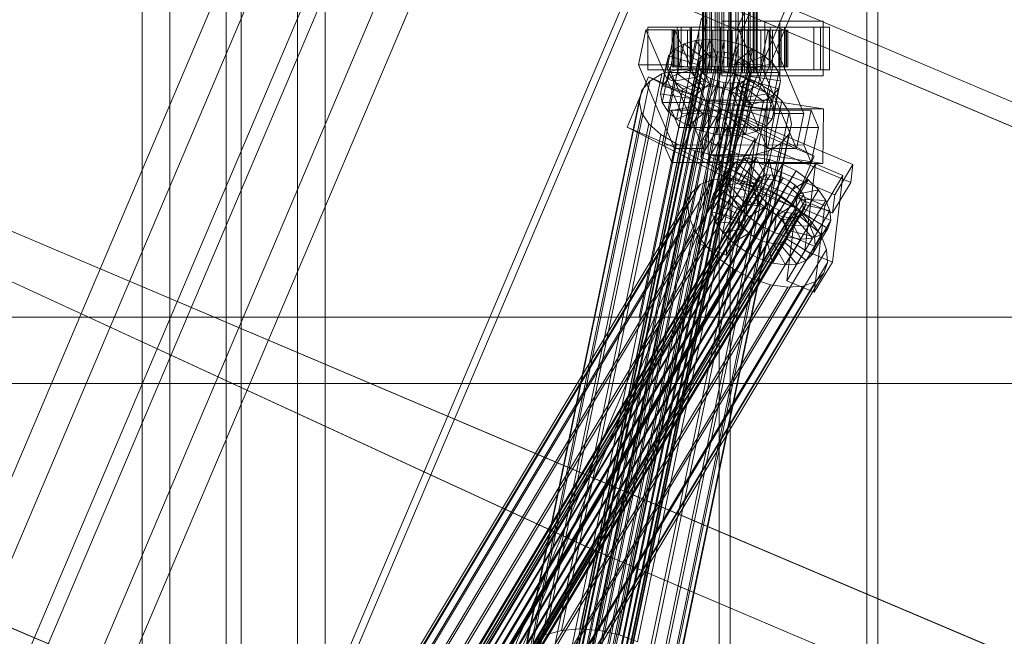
# Model space of a CAD drawing. Header units: millimetres. Extents: x -4738 to 65662, y -68080 to 6847.
# Tile 543 of 656: x 18957 to 19281, y -18333 to -18130. Entities that reach past the tile are written whole.
import ezdxf

# ---------------------------------------------------------------- set-up
doc = ezdxf.new("R2010")
doc.units = ezdxf.units.MM
doc.layers.add('superior_C02', color=7, linetype='Continuous', lineweight=0)
doc.layers.add('superior_C10', color=7, linetype='Continuous', lineweight=0)

msp = doc.modelspace()

# ---------------------------------------------------------------- linework, layer by layer
at = {"layer": 'superior_C02'}
for p, q in [((19006.51, -18644.81), (19006.51, -17355.19)), ((19048.51, -17355.19), (19048.51, -18644.81)), ((19006.51, -18508.589), (19006.51, -17491.411)), ((19048.51, -17491.411), (19048.51, -18508.589)), ((18997.51, -17570), (18997.51, -18430)), ((19025.01, -17570), (19025.01, -18430)), ((19030.01, -18430), (19030.01, -17570)), ((19057.51, -18430), (19057.51, -17570)), ((19186.936, -17575), (19186.936, -18425)), ((19190.513, -18425), (19190.513, -17575)), ((19235.427, -18425), (19235.427, -17575)), ((19239.004, -17575), (19239.004, -18425)), ((19181.445, -18148), (19181.445, -17852)), ((19181.656, -18148), (19181.656, -17852)), ((19181.847, -18148), (19181.847, -17852)), ((19182.466, -18148), (19182.466, -17852)), ((19182.834, -18148), (19182.834, -17852)), ((19183.819, -18148), (19183.819, -17852)), ((19184.339, -18148), (19184.339, -17852)), ((19185.623, -18148), (19185.623, -17852)), ((19186.26, -18148), (19186.26, -17852)), ((19187.755, -18148), (19187.755, -17852)), ((19188.465, -18148), (19188.465, -17852)), ((19190.07, -18148), (19190.07, -17852)), ((19190.805, -18148), (19190.805, -17852)), ((19192.41, -18148), (19192.41, -17852)), ((19193.12, -18148), (19193.12, -17852)), ((19194.615, -18148), (19194.615, -17852)), ((19195.252, -18148), (19195.252, -17852)), ((19196.536, -18148), (19196.536, -17852)), ((19197.056, -18148), (19197.056, -17852)), ((19198.041, -18148), (19198.041, -17852)), ((19198.409, -18148), (19198.409, -17852)), ((19199.029, -17852), (19199.029, -18148)), ((19199.219, -18148), (19199.219, -17852)), ((19199.43, -18148), (19199.43, -17852)), ((19181.088, -18130), (19160.686, -18228.298)), ((19162.465, -18228.298), (19182.867, -18130)), ((19206.838, -18131), (19187.747, -18131)), ((19187.747, -18131), (19187.747, -18149)), ((19201.934, -18131), (19187.747, -18131)), ((19201.934, -18149), (19201.934, -18131)), ((19201.934, -18131), (19221.025, -18131)), ((19206.838, -18149), (19206.838, -18131)), ((19206.838, -18131), (19221.025, -18131)), ((19221.025, -18131), (19221.025, -18149)), ((19162.848, -18133.859), (19160.468, -18145.327)), ((19172.394, -18133.847), (19162.848, -18133.859)), ((19174.599, -18161.391), (19162.848, -18133.859)), ((19173.082, -18133), (19163.537, -18133)), ((19163.537, -18133), (19163.537, -18147)), ((19177.843, -18133), (19163.537, -18133)), ((19170.014, -18145.315), (19172.394, -18133.847)), ((19171.899, -18134), (19171.453, -18134)), ((19171.453, -18134), (19181.445, -18134)), ((19171.453, -18146), (19171.453, -18134)), ((19171.453, -18134), (19172.301, -18134)), ((19173.609, -18134), (19171.899, -18134)), ((19171.899, -18134), (19181.656, -18134)), ((19171.899, -18146), (19171.899, -18134)), ((19172.301, -18134), (19181.847, -18134)), ((19172.301, -18146), (19172.301, -18134)), ((19172.301, -18134), (19174.385, -18134)), ((19172.394, -18133.847), (19184.145, -18161.379)), ((19173.082, -18147), (19173.082, -18133)), ((19173.082, -18133), (19187.389, -18133)), ((19176.465, -18134), (19173.609, -18134)), ((19173.609, -18134), (19182.466, -18134)), ((19173.609, -18146), (19173.609, -18134)), ((19220.202, -18133), (19174.384, -18133)), ((19174.384, -18133), (19174.384, -18147)), ((19177.364, -18133), (19174.384, -18133)), ((19174.385, -18134), (19182.834, -18134)), ((19174.385, -18146), (19174.385, -18134)), ((19174.385, -18134), (19177.562, -18134)), ((19180.273, -18134), (19176.465, -18134)), ((19176.465, -18134), (19183.819, -18134)), ((19176.465, -18146), (19176.465, -18134)), ((19177.364, -18147), (19177.364, -18133)), ((19177.364, -18133), (19223.182, -18133)), ((19177.562, -18134), (19184.339, -18134)), ((19177.562, -18146), (19177.562, -18134)), ((19177.562, -18134), (19181.617, -18134)), ((19177.843, -18147), (19177.843, -18133)), ((19177.843, -18133), (19187.389, -18133)), ((19184.775, -18134), (19180.273, -18134)), ((19180.273, -18134), (19185.623, -18134)), ((19180.273, -18146), (19180.273, -18134)), ((19181.445, -18134), (19181.656, -18134)), ((19181.445, -18134), (19181.445, -18146)), ((19181.847, -18134), (19181.445, -18134)), ((19181.617, -18134), (19186.26, -18134)), ((19181.617, -18146), (19181.617, -18134)), ((19181.617, -18134), (19186.274, -18134)), ((19181.656, -18134), (19182.466, -18134)), ((19181.656, -18134), (19181.656, -18146)), ((19181.847, -18134), (19181.847, -18146)), ((19182.834, -18134), (19181.847, -18134)), ((19182.466, -18134), (19183.819, -18134)), ((19182.466, -18134), (19182.466, -18146)), ((19182.834, -18134), (19182.834, -18146)), ((19184.339, -18134), (19182.834, -18134)), ((19183.819, -18134), (19185.623, -18134)), ((19183.819, -18134), (19183.819, -18146)), ((19184.339, -18134), (19184.339, -18146)), ((19186.26, -18134), (19184.339, -18134)), ((19189.662, -18134), (19184.775, -18134)), ((19184.775, -18134), (19187.755, -18134)), ((19184.775, -18146), (19184.775, -18134)), ((19185.623, -18134), (19187.755, -18134)), ((19185.623, -18134), (19185.623, -18146)), ((19186.26, -18134), (19186.26, -18146)), ((19188.465, -18134), (19186.26, -18134)), ((19186.274, -18134), (19188.465, -18134)), ((19186.274, -18146), (19186.274, -18134)), ((19186.274, -18134), (19191.214, -18134)), ((19187.389, -18133), (19187.389, -18147)), ((19187.755, -18134), (19190.07, -18134)), ((19187.755, -18134), (19187.755, -18146)), ((19188.465, -18134), (19188.465, -18146)), ((19190.805, -18134), (19188.465, -18134)), ((19194.601, -18134), (19189.662, -18134)), ((19189.662, -18134), (19190.07, -18134)), ((19189.662, -18146), (19189.662, -18134)), ((19190.07, -18134), (19192.41, -18134)), ((19190.07, -18134), (19190.07, -18146)), ((19191.214, -18134), (19190.805, -18134)), ((19190.805, -18134), (19190.805, -18146)), ((19193.12, -18134), (19190.805, -18134)), ((19193.394, -18133.821), (19191.014, -18145.289)), ((19191.214, -18146), (19191.214, -18134)), ((19191.214, -18134), (19196.101, -18134)), ((19194.601, -18134), (19192.41, -18134)), ((19192.41, -18134), (19194.615, -18134)), ((19192.41, -18134), (19192.41, -18146)), ((19196.101, -18134), (19193.12, -18134)), ((19193.12, -18134), (19193.12, -18146)), ((19195.252, -18134), (19193.12, -18134)), ((19202.94, -18133.809), (19193.394, -18133.821)), ((19205.145, -18161.353), (19193.394, -18133.821)), ((19203.628, -18133), (19194.082, -18133)), ((19194.082, -18133), (19194.082, -18147)), ((19208.389, -18133), (19194.082, -18133)), ((19199.258, -18134), (19194.601, -18134)), ((19194.601, -18146), (19194.601, -18134)), ((19199.258, -18134), (19194.615, -18134)), ((19194.615, -18134), (19196.536, -18134)), ((19194.615, -18134), (19194.615, -18146)), ((19200.602, -18134), (19195.252, -18134)), ((19195.252, -18134), (19195.252, -18146)), ((19197.056, -18134), (19195.252, -18134)), ((19196.101, -18146), (19196.101, -18134)), ((19196.101, -18134), (19200.602, -18134)), ((19203.313, -18134), (19196.536, -18134)), ((19196.536, -18134), (19198.041, -18134)), ((19196.536, -18134), (19196.536, -18146)), ((19204.41, -18134), (19197.056, -18134)), ((19197.056, -18134), (19197.056, -18146)), ((19198.409, -18134), (19197.056, -18134)), ((19206.49, -18134), (19198.041, -18134)), ((19198.041, -18134), (19199.029, -18134)), ((19198.041, -18134), (19198.041, -18146)), ((19207.266, -18134), (19198.409, -18134)), ((19198.409, -18134), (19198.409, -18146)), ((19199.219, -18134), (19198.409, -18134)), ((19199.029, -18134), (19208.574, -18134)), ((19199.029, -18146), (19199.029, -18134)), ((19199.029, -18134), (19199.43, -18134)), ((19208.976, -18134), (19199.219, -18134)), ((19199.219, -18134), (19199.219, -18146)), ((19199.43, -18134), (19199.219, -18134)), ((19203.313, -18134), (19199.258, -18134)), ((19199.258, -18146), (19199.258, -18134)), ((19209.422, -18134), (19199.43, -18134)), ((19199.43, -18134), (19199.43, -18146)), ((19200.559, -18145.277), (19202.94, -18133.809)), ((19200.602, -18146), (19200.602, -18134)), ((19200.602, -18134), (19204.41, -18134)), ((19202.94, -18133.809), (19214.69, -18161.341)), ((19206.49, -18134), (19203.313, -18134)), ((19203.313, -18146), (19203.313, -18134)), ((19203.628, -18147), (19203.628, -18133)), ((19203.628, -18133), (19217.934, -18133)), ((19204.41, -18146), (19204.41, -18134)), ((19204.41, -18134), (19207.266, -18134)), ((19208.574, -18134), (19206.49, -18134)), ((19206.49, -18146), (19206.49, -18134)), ((19207.266, -18146), (19207.266, -18134)), ((19207.266, -18134), (19208.976, -18134)), ((19208.389, -18147), (19208.389, -18133)), ((19208.389, -18133), (19217.934, -18133)), ((19208.574, -18134), (19208.574, -18146)), ((19209.422, -18134), (19208.574, -18134)), ((19208.976, -18146), (19208.976, -18134)), ((19208.976, -18134), (19209.422, -18134)), ((19209.422, -18146), (19209.422, -18134)), ((19217.934, -18133), (19217.934, -18147)), ((19220.202, -18147), (19220.202, -18133)), ((19220.202, -18133), (19223.182, -18133)), ((19223.182, -18133), (19223.182, -18147)), ((19179.168, -18137.325), (19175.258, -18138.419)), ((19177.127, -18147.155), (19179.168, -18137.325)), ((19183.703, -18136.948), (19179.168, -18137.325)), ((19179.168, -18137.325), (19184.003, -18142.862)), ((19181.663, -18146.777), (19183.703, -18136.948)), ((19188.556, -18137.313), (19183.703, -18136.948)), ((19183.703, -18136.948), (19186.151, -18142.683)), ((19186.515, -18147.143), (19188.556, -18137.313)), ((19188.556, -18137.313), (19188.45, -18142.856)), ((19193.395, -18138.396), (19188.556, -18137.313)), ((19139.967, -18355.022), (19184.343, -18141.224)), ((19142.116, -18354.844), (19186.491, -18141.045)), ((19144.414, -18355.017), (19188.79, -18141.218)), ((19170.201, -18149.985), (19172.241, -18140.156)), ((19172.241, -18140.156), (19170.322, -18142.416)), ((19175.258, -18138.419), (19172.241, -18140.156)), ((19172.241, -18140.156), (19180.722, -18144.203)), ((19173.218, -18148.249), (19175.258, -18138.419)), ((19175.258, -18138.419), (19182.151, -18143.38)), ((19184.343, -18141.224), (19182.491, -18141.742)), ((19186.491, -18141.045), (19184.343, -18141.224)), ((19188.79, -18141.218), (19186.491, -18141.045)), ((19191.082, -18141.731), (19188.79, -18141.218)), ((19193.395, -18138.396), (19190.742, -18143.369)), ((19191.354, -18148.226), (19193.395, -18138.396)), ((19197.89, -18140.123), (19192.871, -18144.188)), ((19197.89, -18140.123), (19193.395, -18138.396)), ((19195.85, -18149.953), (19197.89, -18140.123)), ((19201.735, -18142.377), (19197.89, -18140.123)), ((19135.777, -18357.434), (19180.153, -18143.635)), ((19136.686, -18356.363), (19181.062, -18142.565)), ((19138.115, -18355.541), (19182.491, -18141.742)), ((19146.706, -18355.53), (19191.082, -18141.731)), ((19148.836, -18356.348), (19193.211, -18142.549)), ((19150.657, -18357.415), (19195.033, -18143.617)), ((19168.282, -18152.246), (19170.322, -18142.416)), ((19170.322, -18142.416), (19169.632, -18145.047)), ((19170.322, -18142.416), (19179.813, -18145.274)), ((19180.722, -18144.203), (19178.682, -18154.033)), ((19179.813, -18145.274), (19180.722, -18144.203)), ((19180.153, -18143.635), (19179.826, -18144.881)), ((19182.151, -18143.38), (19180.111, -18153.21)), ((19181.062, -18142.565), (19180.153, -18143.635)), ((19180.722, -18144.203), (19182.151, -18143.38)), ((19182.491, -18141.742), (19181.062, -18142.565)), ((19184.003, -18142.862), (19181.963, -18152.692)), ((19182.151, -18143.38), (19184.003, -18142.862)), ((19184.003, -18142.862), (19186.151, -18142.683)), ((19186.151, -18142.683), (19184.111, -18152.513)), ((19186.151, -18142.683), (19188.45, -18142.856)), ((19188.45, -18142.856), (19186.41, -18152.686)), ((19188.45, -18142.856), (19190.742, -18143.369)), ((19190.742, -18143.369), (19188.702, -18153.199)), ((19190.742, -18143.369), (19192.871, -18144.188)), ((19192.871, -18144.188), (19190.831, -18154.017)), ((19193.211, -18142.549), (19191.082, -18141.731)), ((19192.871, -18144.188), (19194.693, -18145.255)), ((19195.033, -18143.617), (19193.211, -18142.549)), ((19201.735, -18142.377), (19194.693, -18145.255)), ((19196.422, -18144.861), (19195.033, -18143.617)), ((19199.695, -18152.207), (19201.735, -18142.377)), ((19204.669, -18145.003), (19201.735, -18142.377)), ((19135.098, -18331.197), (19173.353, -18146.887)), ((19135.451, -18358.68), (19179.826, -18144.881)), ((19135.728, -18360.017), (19180.104, -18146.218)), ((19136.591, -18361.352), (19180.967, -18147.554)), ((19141.161, -18330.692), (19179.416, -18146.383)), ((19147.648, -18331.181), (19185.903, -18146.872)), ((19152.047, -18358.659), (19196.422, -18144.861)), ((19197.285, -18146.196), (19152.91, -18359.995)), ((19153.187, -18361.332), (19197.563, -18147.533)), ((19160.468, -18145.327), (19170.014, -18145.315)), ((19160.468, -18145.327), (19172.219, -18172.859)), ((19163.537, -18147), (19173.082, -18147)), ((19163.537, -18147), (19177.843, -18147)), ((19167.592, -18154.877), (19169.632, -18145.047)), ((19173.353, -18146.887), (19168.126, -18148.35)), ((19168.178, -18157.698), (19170.218, -18147.868)), ((19169.632, -18145.047), (19179.486, -18146.52)), ((19169.632, -18145.047), (19170.218, -18147.868)), ((19181.764, -18172.847), (19170.014, -18145.315)), ((19170.218, -18147.868), (19179.764, -18147.856)), ((19170.218, -18147.868), (19172.04, -18150.688)), ((19181.445, -18146), (19171.453, -18146)), ((19171.453, -18146), (19171.899, -18146)), ((19172.301, -18146), (19171.453, -18146)), ((19181.656, -18146), (19171.899, -18146)), ((19171.899, -18146), (19173.609, -18146)), ((19181.847, -18146), (19172.301, -18146)), ((19174.385, -18146), (19172.301, -18146)), ((19187.389, -18147), (19173.082, -18147)), ((19173.218, -18148.249), (19177.127, -18147.155)), ((19179.416, -18146.383), (19173.353, -18146.887)), ((19182.466, -18146), (19173.609, -18146)), ((19173.609, -18146), (19176.465, -18146)), ((19174.384, -18147), (19220.202, -18147)), ((19174.384, -18147), (19177.364, -18147)), ((19182.834, -18146), (19174.385, -18146)), ((19177.562, -18146), (19174.385, -18146)), ((19183.819, -18146), (19176.465, -18146)), ((19176.465, -18146), (19180.273, -18146)), ((19177.127, -18147.155), (19181.663, -18146.777)), ((19181.963, -18152.692), (19177.127, -18147.155)), ((19223.182, -18147), (19177.364, -18147)), ((19179.486, -18146.52), (19177.446, -18156.35)), ((19184.339, -18146), (19177.562, -18146)), ((19181.617, -18146), (19177.562, -18146)), ((19179.764, -18147.856), (19177.723, -18157.686)), ((19179.813, -18145.274), (19177.773, -18155.103)), ((19187.389, -18147), (19177.843, -18147)), ((19185.903, -18146.872), (19179.416, -18146.383)), ((19179.486, -18146.52), (19179.813, -18145.274)), ((19179.764, -18147.856), (19179.486, -18146.52)), ((19180.626, -18149.192), (19179.764, -18147.856)), ((19179.826, -18144.881), (19180.104, -18146.218)), ((19180.104, -18146.218), (19180.967, -18147.554)), ((19185.623, -18146), (19180.273, -18146)), ((19180.273, -18146), (19184.775, -18146)), ((19180.967, -18147.554), (19182.356, -18148.798)), ((19181.656, -18146), (19181.445, -18146)), ((19181.445, -18146), (19181.847, -18146)), ((19186.26, -18146), (19181.617, -18146)), ((19186.274, -18146), (19181.617, -18146)), ((19182.466, -18146), (19181.656, -18146)), ((19184.111, -18152.513), (19181.663, -18146.777)), ((19181.663, -18146.777), (19186.515, -18147.143)), ((19181.847, -18146), (19182.834, -18146)), ((19183.819, -18146), (19182.466, -18146)), ((19182.834, -18146), (19184.339, -18146)), ((19185.623, -18146), (19183.819, -18146)), ((19184.339, -18146), (19186.26, -18146)), ((19187.755, -18146), (19184.775, -18146)), ((19184.775, -18146), (19189.662, -18146)), ((19187.755, -18146), (19185.623, -18146)), ((19192.372, -18148.32), (19185.903, -18146.872)), ((19186.26, -18146), (19188.465, -18146)), ((19188.465, -18146), (19186.274, -18146)), ((19191.214, -18146), (19186.274, -18146)), ((19186.41, -18152.686), (19186.515, -18147.143)), ((19186.515, -18147.143), (19191.354, -18148.226)), ((19190.07, -18146), (19187.755, -18146)), ((19188.465, -18146), (19190.805, -18146)), ((19190.07, -18146), (19189.662, -18146)), ((19189.662, -18146), (19194.601, -18146)), ((19192.41, -18146), (19190.07, -18146)), ((19190.805, -18146), (19191.214, -18146)), ((19190.805, -18146), (19193.12, -18146)), ((19191.014, -18145.289), (19200.559, -18145.277)), ((19191.014, -18145.289), (19202.764, -18172.821)), ((19196.101, -18146), (19191.214, -18146)), ((19194.615, -18146), (19192.41, -18146)), ((19192.41, -18146), (19194.601, -18146)), ((19194.693, -18145.255), (19192.653, -18155.085)), ((19193.12, -18146), (19196.101, -18146)), ((19193.12, -18146), (19195.252, -18146)), ((19196.082, -18146.499), (19194.042, -18156.329)), ((19194.082, -18147), (19203.628, -18147)), ((19194.082, -18147), (19208.389, -18147)), ((19194.601, -18146), (19199.258, -18146)), ((19196.536, -18146), (19194.615, -18146)), ((19194.615, -18146), (19199.258, -18146)), ((19194.693, -18145.255), (19196.082, -18146.499)), ((19194.905, -18157.665), (19196.945, -18147.835)), ((19195.252, -18146), (19200.602, -18146)), ((19195.252, -18146), (19197.056, -18146)), ((19204.669, -18145.003), (19196.082, -18146.499)), ((19196.082, -18146.499), (19196.945, -18147.835)), ((19200.602, -18146), (19196.101, -18146)), ((19197.285, -18146.196), (19196.422, -18144.861)), ((19198.041, -18146), (19196.536, -18146)), ((19196.536, -18146), (19203.313, -18146)), ((19196.945, -18147.835), (19206.491, -18147.823)), ((19196.945, -18147.835), (19197.223, -18149.171)), ((19197.056, -18146), (19204.41, -18146)), ((19197.056, -18146), (19198.409, -18146)), ((19197.236, -18148.779), (19197.563, -18147.533)), ((19197.563, -18147.533), (19197.285, -18146.196)), ((19199.029, -18146), (19198.041, -18146)), ((19198.041, -18146), (19206.49, -18146)), ((19198.409, -18146), (19207.266, -18146)), ((19198.409, -18146), (19199.219, -18146)), ((19208.574, -18146), (19199.029, -18146)), ((19199.43, -18146), (19199.029, -18146)), ((19199.219, -18146), (19208.976, -18146)), ((19199.219, -18146), (19199.43, -18146)), ((19199.258, -18146), (19203.313, -18146)), ((19199.43, -18146), (19209.422, -18146)), ((19212.31, -18172.809), (19200.559, -18145.277)), ((19204.41, -18146), (19200.602, -18146)), ((19202.629, -18154.833), (19204.669, -18145.003)), ((19203.313, -18146), (19206.49, -18146)), ((19217.934, -18147), (19203.628, -18147)), ((19207.266, -18146), (19204.41, -18146)), ((19206.491, -18147.823), (19204.451, -18157.653)), ((19206.491, -18147.823), (19204.669, -18145.003)), ((19206.49, -18146), (19208.574, -18146)), ((19207.077, -18150.644), (19206.491, -18147.823)), ((19208.976, -18146), (19207.266, -18146)), ((19217.934, -18147), (19208.389, -18147)), ((19208.574, -18146), (19209.422, -18146)), ((19209.422, -18146), (19208.976, -18146)), ((19223.182, -18147), (19220.202, -18147)), ((19125.838, -18334.981), (19164.093, -18150.672)), ((19129.872, -18332.659), (19168.126, -18148.35)), ((19137.981, -18362.596), (19182.356, -18148.798)), ((19139.802, -18363.664), (19184.178, -18149.865)), ((19141.932, -18364.482), (19186.307, -18150.683)), ((19150.523, -18364.471), (19194.898, -18150.672)), ((19151.952, -18363.648), (19196.327, -18149.85)), ((19152.861, -18362.578), (19197.236, -18148.779)), ((19154.117, -18332.629), (19192.372, -18148.32)), ((19160.127, -18334.938), (19198.382, -18150.629)), ((19164.093, -18150.672), (19161.528, -18153.694)), ((19168.126, -18148.35), (19164.093, -18150.672)), ((19168.282, -18152.246), (19170.201, -18149.985)), ((19170, -18160.518), (19172.04, -18150.688)), ((19170.201, -18149.985), (19173.218, -18148.249)), ((19178.682, -18154.033), (19170.201, -18149.985)), ((19172.04, -18150.688), (19180.626, -18149.192)), ((19172.04, -18150.688), (19174.973, -18153.314)), ((19180.111, -18153.21), (19173.218, -18148.249)), ((19174.973, -18153.314), (19182.016, -18150.436)), ((19180.626, -18149.192), (19178.586, -18159.022)), ((19182.016, -18150.436), (19179.976, -18160.266)), ((19182.016, -18150.436), (19180.626, -18149.192)), ((19181.847, -18148), (19181.445, -18148)), ((19181.445, -18148), (19181.656, -18148)), ((19181.656, -18148), (19182.466, -18148)), ((19182.834, -18148), (19181.847, -18148)), ((19183.838, -18151.503), (19182.016, -18150.436)), ((19182.356, -18148.798), (19184.178, -18149.865)), ((19182.466, -18148), (19183.819, -18148)), ((19184.339, -18148), (19182.834, -18148)), ((19183.819, -18148), (19185.623, -18148)), ((19184.178, -18149.865), (19186.307, -18150.683)), ((19186.26, -18148), (19184.339, -18148)), ((19185.623, -18148), (19187.755, -18148)), ((19188.465, -18148), (19186.26, -18148)), ((19186.307, -18150.683), (19188.599, -18151.196)), ((19187.747, -18149), (19206.838, -18149)), ((19201.934, -18149), (19187.747, -18149)), ((19187.755, -18148), (19190.07, -18148)), ((19190.805, -18148), (19188.465, -18148)), ((19188.702, -18153.199), (19191.354, -18148.226)), ((19190.07, -18148), (19192.41, -18148)), ((19193.12, -18148), (19190.805, -18148)), ((19190.831, -18154.017), (19195.85, -18149.953)), ((19191.354, -18148.226), (19195.85, -18149.953)), ((19198.382, -18150.629), (19192.372, -18148.32)), ((19192.41, -18148), (19194.615, -18148)), ((19193.046, -18151.191), (19194.898, -18150.672)), ((19195.252, -18148), (19193.12, -18148)), ((19194.615, -18148), (19196.536, -18148)), ((19196.896, -18150.417), (19194.856, -18160.247)), ((19194.898, -18150.672), (19196.327, -18149.85)), ((19197.223, -18149.171), (19195.183, -18159.001)), ((19197.056, -18148), (19195.252, -18148)), ((19195.85, -18149.953), (19199.695, -18152.207)), ((19196.896, -18150.417), (19195.987, -18151.488)), ((19196.327, -18149.85), (19197.236, -18148.779)), ((19196.536, -18148), (19198.041, -18148)), ((19197.223, -18149.171), (19196.896, -18150.417)), ((19206.387, -18153.275), (19196.896, -18150.417)), ((19198.409, -18148), (19197.056, -18148)), ((19207.077, -18150.644), (19197.223, -18149.171)), ((19198.041, -18148), (19199.029, -18148)), ((19203.522, -18153.641), (19198.382, -18150.629)), ((19199.219, -18148), (19198.409, -18148)), ((19199.029, -18148), (19199.43, -18148)), ((19199.43, -18148), (19199.219, -18148)), ((19221.025, -18149), (19201.934, -18149)), ((19205.036, -18160.474), (19207.077, -18150.644)), ((19206.387, -18153.275), (19207.077, -18150.644)), ((19221.025, -18149), (19206.838, -18149)), ((19123.273, -18338.003), (19161.528, -18153.694)), ((19144.224, -18364.995), (19188.599, -18151.196)), ((19146.522, -18365.168), (19190.898, -18151.369)), ((19148.671, -18364.989), (19193.046, -18151.191)), ((19161.528, -18153.694), (19160.605, -18157.211)), ((19165.268, -18337.95), (19203.522, -18153.641)), ((19167.592, -18154.877), (19168.282, -18152.246)), ((19177.773, -18155.103), (19168.282, -18152.246)), ((19172.933, -18163.144), (19174.973, -18153.314)), ((19174.973, -18153.314), (19178.819, -18155.567)), ((19178.682, -18154.033), (19177.773, -18155.103)), ((19180.111, -18153.21), (19178.682, -18154.033)), ((19178.819, -18155.567), (19183.838, -18151.503)), ((19181.963, -18152.692), (19180.111, -18153.21)), ((19183.838, -18151.503), (19181.797, -18161.333)), ((19184.111, -18152.513), (19181.963, -18152.692)), ((19183.314, -18157.295), (19185.967, -18152.321)), ((19185.967, -18152.321), (19183.838, -18151.503)), ((19185.967, -18152.321), (19183.927, -18162.151)), ((19186.41, -18152.686), (19184.111, -18152.513)), ((19188.259, -18152.835), (19185.967, -18152.321)), ((19188.259, -18152.835), (19186.219, -18162.664)), ((19188.702, -18153.199), (19186.41, -18152.686)), ((19188.153, -18158.378), (19188.259, -18152.835)), ((19190.558, -18153.008), (19188.259, -18152.835)), ((19190.558, -18153.008), (19188.517, -18162.837)), ((19188.599, -18151.196), (19190.898, -18151.369)), ((19190.831, -18154.017), (19188.702, -18153.199)), ((19192.706, -18152.829), (19190.558, -18153.008)), ((19193.006, -18158.743), (19190.558, -18153.008)), ((19192.706, -18152.829), (19190.666, -18162.659)), ((19192.653, -18155.085), (19190.831, -18154.017)), ((19190.898, -18151.369), (19193.046, -18151.191)), ((19194.558, -18152.311), (19192.518, -18162.14)), ((19192.653, -18155.085), (19199.695, -18152.207)), ((19194.558, -18152.311), (19192.706, -18152.829)), ((19197.541, -18158.366), (19192.706, -18152.829)), ((19195.987, -18151.488), (19193.947, -18161.318)), ((19195.987, -18151.488), (19194.558, -18152.311)), ((19201.451, -18157.272), (19194.558, -18152.311)), ((19204.468, -18155.535), (19195.987, -18151.488)), ((19199.695, -18152.207), (19202.629, -18154.833)), ((19207.444, -18157.152), (19203.522, -18153.641)), ((19204.346, -18163.105), (19206.387, -18153.275)), ((19204.468, -18155.535), (19206.387, -18153.275)), ((19122.351, -18341.52), (19160.605, -18157.211)), ((19160.605, -18157.211), (19161.389, -18160.982)), ((19177.446, -18156.35), (19167.592, -18154.877)), ((19168.178, -18157.698), (19167.592, -18154.877)), ((19169.189, -18341.461), (19207.444, -18157.152)), ((19176.779, -18165.397), (19178.819, -18155.567)), ((19177.773, -18155.103), (19177.446, -18156.35)), ((19177.446, -18156.35), (19177.723, -18157.686)), ((19178.819, -18155.567), (19183.314, -18157.295)), ((19181.274, -18167.125), (19183.314, -18157.295)), ((19183.543, -18156.962), (19183.296, -18174.943)), ((19183.314, -18157.295), (19188.153, -18158.378)), ((19202.634, -18156.962), (19183.543, -18156.962)), ((19202.052, -18159.83), (19183.543, -18156.962)), ((19194.042, -18156.329), (19192.653, -18155.085)), ((19194.042, -18156.329), (19202.629, -18154.833)), ((19194.905, -18157.665), (19194.042, -18156.329)), ((19197.541, -18158.366), (19201.451, -18157.272)), ((19199.411, -18167.102), (19201.451, -18157.272)), ((19201.451, -18157.272), (19204.468, -18155.535)), ((19202.386, -18174.943), (19202.634, -18156.962)), ((19202.428, -18165.365), (19204.468, -18155.535)), ((19202.629, -18154.833), (19204.451, -18157.653)), ((19202.634, -18156.962), (19221.143, -18159.83)), ((19209.88, -18160.922), (19207.444, -18157.152)), ((19177.723, -18157.686), (19168.178, -18157.698)), ((19170, -18160.518), (19168.178, -18157.698)), ((19171.246, -18160.247), (19168.865, -18171.715)), ((19178.586, -18159.022), (19170, -18160.518)), ((19172.933, -18163.144), (19170, -18160.518)), ((19217.064, -18160.19), (19171.246, -18160.247)), ((19173.694, -18165.983), (19171.246, -18160.247)), ((19179.976, -18160.266), (19172.933, -18163.144)), ((19177.723, -18157.686), (19178.586, -18159.022)), ((19178.586, -18159.022), (19179.976, -18160.266)), ((19179.976, -18160.266), (19181.797, -18161.333)), ((19186.113, -18168.208), (19188.153, -18158.378)), ((19188.153, -18158.378), (19193.006, -18158.743)), ((19190.965, -18168.573), (19193.006, -18158.743)), ((19193.006, -18158.743), (19197.541, -18158.366)), ((19193.947, -18161.318), (19194.856, -18160.247)), ((19194.856, -18160.247), (19195.183, -18159.001)), ((19194.856, -18160.247), (19204.346, -18163.105)), ((19204.451, -18157.653), (19194.905, -18157.665)), ((19195.183, -18159.001), (19194.905, -18157.665)), ((19195.183, -18159.001), (19205.036, -18160.474)), ((19195.501, -18168.196), (19197.541, -18158.366)), ((19201.805, -18177.811), (19202.052, -18159.83)), ((19202.052, -18159.83), (19221.143, -18159.83)), ((19205.036, -18160.474), (19204.346, -18163.105)), ((19204.451, -18157.653), (19205.036, -18160.474)), ((19214.684, -18171.658), (19217.064, -18160.19)), ((19217.064, -18160.19), (19219.512, -18165.926)), ((19221.143, -18159.83), (19220.895, -18177.811)), ((19123.134, -18345.291), (19161.389, -18160.982)), ((19161.389, -18160.982), (19163.824, -18164.752)), ((19209.88, -18160.922), (19171.625, -18345.231)), ((19172.219, -18172.859), (19174.599, -18161.391)), ((19176.779, -18165.397), (19172.933, -18163.144)), ((19174.599, -18161.391), (19184.145, -18161.379)), ((19181.797, -18161.333), (19176.779, -18165.397)), ((19183.927, -18162.151), (19181.274, -18167.125)), ((19184.145, -18161.379), (19181.764, -18172.847)), ((19181.797, -18161.333), (19183.927, -18162.151)), ((19183.927, -18162.151), (19186.219, -18162.664)), ((19186.219, -18162.664), (19186.113, -18168.208)), ((19186.219, -18162.664), (19188.517, -18162.837)), ((19188.517, -18162.837), (19190.666, -18162.659)), ((19188.517, -18162.837), (19190.965, -18168.573)), ((19190.666, -18162.659), (19192.518, -18162.14)), ((19190.666, -18162.659), (19195.501, -18168.196)), ((19192.518, -18162.14), (19193.947, -18161.318)), ((19192.518, -18162.14), (19199.411, -18167.102)), ((19193.947, -18161.318), (19202.428, -18165.365)), ((19204.346, -18163.105), (19202.428, -18165.365)), ((19202.764, -18172.821), (19205.145, -18161.353)), ((19205.145, -18161.353), (19214.69, -18161.341)), ((19210.663, -18164.693), (19209.88, -18160.922)), ((19214.69, -18161.341), (19212.31, -18172.809)), ((19125.569, -18349.061), (19163.824, -18164.752)), ((19163.824, -18164.752), (19167.746, -18168.263)), ((19171.314, -18177.451), (19173.694, -18165.983)), ((19172.408, -18349.002), (19210.663, -18164.693)), ((19173.694, -18165.983), (19219.512, -18165.926)), ((19181.274, -18167.125), (19176.779, -18165.397)), ((19186.113, -18168.208), (19181.274, -18167.125)), ((19199.411, -18167.102), (19195.501, -18168.196)), ((19202.428, -18165.365), (19199.411, -18167.102)), ((19209.74, -18168.21), (19210.663, -18164.693)), ((19219.512, -18165.926), (19217.132, -18177.394)), ((19129.491, -18352.572), (19167.746, -18168.263)), ((19167.746, -18168.263), (19172.887, -18171.275)), ((19171.486, -18352.519), (19209.74, -18168.21)), ((19190.965, -18168.573), (19186.113, -18168.208)), ((19195.501, -18168.196), (19190.965, -18168.573)), ((19207.175, -18171.232), (19209.74, -18168.21)), ((19134.632, -18355.584), (19172.887, -18171.275)), ((19140.642, -18357.893), (19178.896, -18173.584)), ((19164.887, -18357.863), (19203.142, -18173.554)), ((19168.865, -18171.715), (19214.684, -18171.658)), ((19168.865, -18171.715), (19171.314, -18177.451)), ((19168.92, -18355.541), (19207.175, -18171.232)), ((19181.764, -18172.847), (19172.219, -18172.859)), ((19172.887, -18171.275), (19178.896, -18173.584)), ((19178.896, -18173.584), (19185.365, -18175.032)), ((19197.915, -18175.016), (19203.142, -18173.554)), ((19212.31, -18172.809), (19202.764, -18172.821)), ((19203.142, -18173.554), (19207.175, -18171.232)), ((19217.132, -18177.394), (19214.684, -18171.658)), ((19147.11, -18359.341), (19185.365, -18175.032)), ((19153.597, -18359.83), (19191.852, -18175.521)), ((19159.661, -18359.326), (19197.915, -18175.016)), ((19183.296, -18174.943), (19202.386, -18174.943)), ((19201.805, -18177.811), (19183.296, -18174.943)), ((19185.365, -18175.032), (19191.852, -18175.521)), ((19191.852, -18175.521), (19197.915, -18175.016)), ((19220.895, -18177.811), (19202.386, -18174.943)), ((19217.132, -18177.394), (19171.314, -18177.451)), ((19220.895, -18177.811), (19201.805, -18177.811)), ((19160.686, -18228.298), (18224.729, -18228.298)), ((18226.507, -18228.298), (19162.465, -18228.298)), ((19160.686, -18228.298), (19162.465, -18228.298)), ((20096.643, -18228.298), (19160.686, -18228.298)), ((19162.465, -18228.298), (20098.422, -18228.298)), ((24634.01, -18250), (15575.415, -18250)), ((15576.913, -18250), (24635.508, -18250)), ((19129.872, -18332.659), (19135.098, -18331.197)), ((19135.098, -18331.197), (19141.161, -18330.692)), ((19141.161, -18330.692), (19147.648, -18331.181)), ((19147.648, -18331.181), (19154.117, -18332.629)), ((19125.838, -18334.981), (19129.872, -18332.659)), ((19154.117, -18332.629), (19160.127, -18334.938))]:
    msp.add_line(p, q, dxfattribs=at)
at = {"layer": 'superior_C10'}
for p, q in [((18234.801, -20003.372), (19556.471, -16889.882)), ((19592.37, -16905.121), (18270.701, -20018.611)), ((18261.685, -19940.042), (19529.587, -16953.212)), ((19565.487, -16968.451), (18297.584, -19955.281)), ((19405.667, -17218.263), (18366.275, -19666.785)), ((19430.981, -17229.008), (18391.588, -19677.531)), ((18396.191, -19679.485), (19435.583, -17230.962)), ((18421.504, -19690.23), (19460.897, -17241.708)), ((27880.277, -21988.995), (18436.834, -17980.274)), ((18437.764, -17980.669), (27881.207, -21989.39)), ((20040.136, -18478.905), (18922.902, -18004.642)), ((18924.139, -18005.167), (20041.373, -18479.43)), ((19144.551, -18304.275), (18504.197, -18008.87)), ((18505.296, -18009.336), (19145.65, -18304.741)), ((19998.148, -18469.229), (18915.976, -18009.85)), ((18925.203, -18013.767), (20007.375, -18473.146)), ((20034.133, -18484.505), (18951.961, -18025.125)), ((18959.343, -18028.259), (20041.514, -18487.638)), ((19213.038, -18085.979), (19192.719, -18133.845)), ((19194.195, -18134.471), (19214.514, -18086.605)), ((18834.018, -18882.177), (19166.155, -18099.755)), ((19168.37, -18100.695), (18836.233, -18883.117)), ((19192.719, -18133.845), (19135.003, -18109.344)), ((19136.479, -18109.971), (19194.195, -18134.471)), ((18457.308, -18119.329), (19093.536, -18389.407)), ((19094.635, -18389.873), (18458.406, -18119.796)), ((19211.967, -18119.202), (18879.83, -18901.624)), ((18882.045, -18902.564), (19214.181, -18120.142)), ((19192.719, -18133.845), (19194.195, -18134.471)), ((19156.661, -18165.78), (19163.741, -18149.233)), ((19163.741, -18149.233), (19181.777, -18156.889)), ((19163.741, -18149.233), (19200.013, -18167.746)), ((19181.777, -18156.889), (19174.697, -18173.437)), ((19181.777, -18156.889), (19218.049, -18175.402)), ((19181.586, -18169.726), (19187.538, -18159.794)), ((19187.538, -18159.794), (19186.814, -18165.718)), ((19187.538, -18159.794), (19230.845, -18178.122)), ((19174.697, -18173.437), (19156.661, -18165.78)), ((19192.933, -18184.293), (19156.661, -18165.78)), ((19186.814, -18165.718), (19180.862, -18175.65)), ((19183.713, -18175.611), (19189.665, -18165.679)), ((19189.665, -18165.679), (19186.19, -18194.113)), ((19230.121, -18184.046), (19186.814, -18165.718)), ((19189.665, -18165.679), (19198.687, -18169.497)), ((19180.862, -18175.65), (19181.586, -18169.726)), ((19224.893, -18188.054), (19181.586, -18169.726)), ((19198.687, -18169.497), (19192.736, -18179.429)), ((19200.013, -18167.746), (19192.933, -18184.293)), ((19195.212, -18197.931), (19198.687, -18169.497)), ((19218.049, -18175.402), (19200.013, -18167.746)), ((19174.697, -18173.437), (19210.969, -18191.95)), ((19180.238, -18204.045), (19183.713, -18175.611)), ((19180.862, -18175.65), (19224.169, -18193.978)), ((19192.736, -18179.429), (19183.713, -18175.611)), ((19195.228, -18176.128), (19190.126, -18184.641)), ((19192.219, -18177.306), (19195.228, -18176.128)), ((19198.997, -18175.841), (19193.895, -18184.355)), ((19195.228, -18176.128), (19198.997, -18175.841)), ((19201.096, -18183.016), (19195.228, -18176.128)), ((19203.269, -18176.467), (19198.167, -18184.98)), ((19202.881, -18182.881), (19198.997, -18175.841)), ((19198.997, -18175.841), (19203.269, -18176.467)), ((19204.905, -18183.177), (19203.269, -18176.467)), ((19203.269, -18176.467), (19207.752, -18177.961)), ((19210.969, -18191.95), (19218.049, -18175.402)), ((19190.175, -18179.296), (19185.073, -18187.809)), ((19192.219, -18177.306), (19187.117, -18185.819)), ((19189.234, -18181.962), (19190.175, -18179.296)), ((19192.736, -18179.429), (19189.26, -18207.864)), ((19190.175, -18179.296), (19192.219, -18177.306)), ((19198.702, -18184.517), (19190.175, -18179.296)), ((19199.67, -18183.574), (19192.219, -18177.306)), ((19207.752, -18177.961), (19202.651, -18186.474)), ((19207.028, -18183.885), (19207.752, -18177.961)), ((19212.142, -18180.222), (19207.041, -18188.735)), ((19207.752, -18177.961), (19212.142, -18180.222)), ((19209.108, -18184.956), (19212.142, -18180.222)), ((19212.142, -18180.222), (19216.139, -18183.096)), ((19212.585, -18187.829), (19218.536, -18177.897)), ((19218.536, -18177.897), (19215.061, -18206.331)), ((19218.536, -18177.897), (19227.559, -18181.715)), ((19230.845, -18178.122), (19224.893, -18188.054)), ((19230.121, -18184.046), (19230.845, -18178.122)), ((19199.552, -18183.098), (19088.593, -18368.261)), ((19184.67, -18183.07), (19089.016, -18342.693)), ((19200.521, -18182.156), (19089.562, -18367.318)), ((19201.946, -18181.597), (19090.987, -18366.76)), ((19203.731, -18181.462), (19092.772, -18366.624)), ((19189.709, -18182.687), (19094.055, -18342.31)), ((19205.755, -18181.758), (19094.796, -18366.921)), ((19207.879, -18182.466), (19096.92, -18367.628)), ((19180.648, -18184.645), (19184.67, -18183.07)), ((19184.133, -18190.475), (19189.234, -18181.962)), ((19184.67, -18183.07), (19189.709, -18182.687)), ((19189.462, -18185.122), (19189.234, -18181.962)), ((19189.234, -18181.962), (19198.257, -18185.78)), ((19189.709, -18182.687), (19195.42, -18183.523)), ((19195.994, -18191.53), (19201.096, -18183.016)), ((19197.779, -18191.394), (19202.881, -18182.881)), ((19199.107, -18184.361), (19199.552, -18183.098)), ((19199.552, -18183.098), (19200.521, -18182.156)), ((19201.096, -18183.016), (19199.67, -18183.574)), ((19199.803, -18191.69), (19204.905, -18183.177)), ((19200.521, -18182.156), (19201.946, -18181.597)), ((19202.881, -18182.881), (19201.096, -18183.016)), ((19201.946, -18181.597), (19203.731, -18181.462)), ((19204.905, -18183.177), (19202.881, -18182.881)), ((19203.731, -18181.462), (19205.755, -18181.758)), ((19207.028, -18183.885), (19204.905, -18183.177)), ((19205.755, -18181.758), (19207.879, -18182.466)), ((19207.879, -18182.466), (19209.958, -18183.537)), ((19211.001, -18186.317), (19216.139, -18183.096)), ((19216.139, -18183.096), (19211.038, -18191.609)), ((19216.139, -18183.096), (19219.471, -18186.387)), ((19227.559, -18181.715), (19221.607, -18191.647)), ((19224.084, -18210.15), (19227.559, -18181.715)), ((19180.648, -18184.645), (19084.994, -18344.268)), ((19088.148, -18369.523), (19199.107, -18184.361)), ((19199.215, -18185.858), (19088.256, -18371.02)), ((19209.958, -18183.537), (19098.999, -18368.699)), ((19195.42, -18183.523), (19099.765, -18343.146)), ((19211.851, -18184.898), (19100.892, -18370.061)), ((19213.43, -18186.457), (19102.471, -18371.62)), ((19201.414, -18185.521), (19105.759, -18345.143)), ((19177.915, -18187.305), (19180.648, -18184.645)), ((19189.462, -18185.122), (19184.361, -18193.635)), ((19187.117, -18185.819), (19185.073, -18187.809)), ((19190.126, -18184.641), (19187.117, -18185.819)), ((19187.117, -18185.819), (19194.569, -18192.088)), ((19198.365, -18187.277), (19189.462, -18185.122)), ((19190.843, -18188.561), (19189.462, -18185.122)), ((19193.895, -18184.355), (19190.126, -18184.641)), ((19190.126, -18184.641), (19195.994, -18191.53)), ((19192.933, -18184.293), (19210.969, -18191.95)), ((19198.257, -18185.78), (19193.155, -18194.293)), ((19193.6, -18193.03), (19198.702, -18184.517)), ((19198.167, -18184.98), (19193.895, -18184.355)), ((19193.895, -18184.355), (19197.779, -18191.394)), ((19194.569, -18192.088), (19199.67, -18183.574)), ((19195.42, -18183.523), (19201.414, -18185.521)), ((19202.651, -18186.474), (19198.167, -18184.98)), ((19198.167, -18184.98), (19199.803, -18191.69)), ((19198.702, -18184.517), (19198.257, -18185.78)), ((19198.257, -18185.78), (19198.365, -18187.277)), ((19199.67, -18183.574), (19198.702, -18184.517)), ((19199.215, -18185.858), (19199.107, -18184.361)), ((19199.869, -18187.487), (19199.215, -18185.858)), ((19201.414, -18185.521), (19207.282, -18188.543)), ((19201.927, -18192.398), (19207.028, -18183.885)), ((19202.651, -18186.474), (19201.927, -18192.398)), ((19207.041, -18188.735), (19202.651, -18186.474)), ((19204.006, -18193.469), (19209.108, -18184.956)), ((19205.9, -18194.83), (19211.001, -18186.317)), ((19209.108, -18184.956), (19207.028, -18183.885)), ((19211.001, -18186.317), (19209.108, -18184.956)), ((19209.958, -18183.537), (19211.851, -18184.898)), ((19212.579, -18187.876), (19211.001, -18186.317)), ((19211.851, -18184.898), (19213.43, -18186.457)), ((19212.579, -18187.876), (19219.471, -18186.387)), ((19213.43, -18186.457), (19214.585, -18188.107)), ((19219.471, -18186.387), (19214.369, -18194.9)), ((19219.471, -18186.387), (19221.91, -18189.871)), ((19224.169, -18193.978), (19230.121, -18184.046)), ((19177.915, -18187.305), (19082.261, -18346.928)), ((19199.869, -18187.487), (19088.91, -18372.649)), ((19201.025, -18189.137), (19090.066, -18374.3)), ((19214.585, -18188.107), (19103.626, -18373.27)), ((19215.239, -18189.737), (19104.28, -18374.899)), ((19207.282, -18188.543), (19111.628, -18348.166)), ((19176.658, -18190.869), (19177.915, -18187.305)), ((19185.073, -18187.809), (19184.133, -18190.475)), ((19185.073, -18187.809), (19193.6, -18193.03)), ((19190.843, -18188.561), (19185.742, -18197.074)), ((19199.019, -18188.906), (19190.843, -18188.561)), ((19193.283, -18192.045), (19190.843, -18188.561)), ((19193.263, -18195.79), (19198.365, -18187.277)), ((19193.917, -18197.419), (19199.019, -18188.906)), ((19198.365, -18187.277), (19199.019, -18188.906)), ((19199.019, -18188.906), (19200.174, -18190.556)), ((19201.025, -18189.137), (19199.869, -18187.487)), ((19202.603, -18190.696), (19201.025, -18189.137)), ((19207.041, -18188.735), (19204.006, -18193.469)), ((19211.038, -18191.609), (19207.041, -18188.735)), ((19207.282, -18188.543), (19212.626, -18192.386)), ((19207.478, -18196.389), (19212.579, -18187.876)), ((19208.633, -18198.04), (19213.735, -18189.526)), ((19209.11, -18216.264), (19212.585, -18187.829)), ((19213.735, -18189.526), (19212.579, -18187.876)), ((19221.607, -18191.647), (19212.585, -18187.829)), ((19214.389, -18191.155), (19213.735, -18189.526)), ((19213.735, -18189.526), (19221.91, -18189.871)), ((19214.585, -18188.107), (19215.239, -18189.737)), ((19215.239, -18189.737), (19215.347, -18191.234)), ((19221.91, -18189.871), (19216.809, -18198.384)), ((19221.91, -18189.871), (19223.291, -18193.31)), ((19224.893, -18188.054), (19224.169, -18193.978)), ((19081.004, -18350.492), (19176.658, -18190.869)), ((19202.603, -18190.696), (19091.644, -18375.859)), ((19204.496, -18192.058), (19093.537, -18377.22)), ((19206.575, -18193.129), (19095.617, -18378.291)), ((19214.902, -18192.496), (19103.943, -18377.659)), ((19215.347, -18191.234), (19104.388, -18376.396)), ((19212.626, -18192.386), (19116.971, -18352.008)), ((19176.963, -18195.094), (19176.658, -18190.869)), ((19193.155, -18194.293), (19184.133, -18190.475)), ((19184.133, -18190.475), (19184.361, -18193.635)), ((19193.283, -18192.045), (19188.181, -18200.558)), ((19193.155, -18194.293), (19193.6, -18193.03)), ((19200.174, -18190.556), (19193.283, -18192.045)), ((19196.614, -18195.336), (19193.283, -18192.045)), ((19193.6, -18193.03), (19194.569, -18192.088)), ((19194.569, -18192.088), (19195.994, -18191.53)), ((19195.073, -18199.069), (19200.174, -18190.556)), ((19195.994, -18191.53), (19197.779, -18191.394)), ((19201.752, -18192.115), (19196.614, -18195.336)), ((19196.651, -18200.628), (19201.752, -18192.115)), ((19197.779, -18191.394), (19199.803, -18191.69)), ((19199.803, -18191.69), (19201.927, -18192.398)), ((19200.174, -18190.556), (19201.752, -18192.115)), ((19201.752, -18192.115), (19203.646, -18193.476)), ((19201.927, -18192.398), (19204.006, -18193.469)), ((19204.496, -18192.058), (19202.603, -18190.696)), ((19206.575, -18193.129), (19204.496, -18192.058)), ((19211.038, -18191.609), (19205.9, -18194.83)), ((19208.699, -18193.836), (19206.575, -18193.129)), ((19209.287, -18199.669), (19214.389, -18191.155)), ((19209.395, -18201.166), (19214.497, -18192.652)), ((19214.369, -18194.9), (19211.038, -18191.609)), ((19212.626, -18192.386), (19217.08, -18196.785)), ((19214.902, -18192.496), (19213.933, -18193.439)), ((19214.052, -18193.915), (19214.497, -18192.652)), ((19214.497, -18192.652), (19214.389, -18191.155)), ((19214.389, -18191.155), (19223.291, -18193.31)), ((19214.497, -18192.652), (19223.519, -18196.471)), ((19215.347, -18191.234), (19214.902, -18192.496)), ((19221.607, -18191.647), (19218.132, -18220.082)), ((19176.963, -18195.094), (19081.309, -18354.716)), ((19208.699, -18193.836), (19097.74, -18378.999)), ((19210.723, -18194.133), (19099.764, -18379.295)), ((19212.508, -18193.997), (19101.549, -18379.16)), ((19213.933, -18193.439), (19102.975, -18378.601)), ((19178.809, -18199.691), (19176.963, -18195.094)), ((19186.19, -18194.113), (19180.238, -18204.045)), ((19184.361, -18193.635), (19193.263, -18195.79)), ((19184.361, -18193.635), (19185.742, -18197.074)), ((19195.212, -18197.931), (19186.19, -18194.113)), ((19196.614, -18195.336), (19191.513, -18203.849)), ((19193.263, -18195.79), (19193.155, -18194.293)), ((19193.917, -18197.419), (19193.263, -18195.79)), ((19200.611, -18198.21), (19196.614, -18195.336)), ((19198.544, -18201.99), (19203.646, -18193.476)), ((19203.646, -18193.476), (19200.611, -18198.21)), ((19200.624, -18203.061), (19205.725, -18194.548)), ((19202.747, -18203.768), (19207.849, -18195.255)), ((19203.646, -18193.476), (19205.725, -18194.548)), ((19204.006, -18193.469), (19205.9, -18194.83)), ((19204.771, -18204.065), (19209.873, -18195.551)), ((19205.725, -18194.548), (19205.001, -18200.471)), ((19205.725, -18194.548), (19207.849, -18195.255)), ((19205.9, -18194.83), (19207.478, -18196.389)), ((19206.556, -18203.929), (19211.658, -18195.416)), ((19214.369, -18194.9), (19207.478, -18196.389)), ((19207.478, -18196.389), (19208.633, -18198.04)), ((19207.849, -18195.255), (19209.485, -18201.965)), ((19207.849, -18195.255), (19209.873, -18195.551)), ((19207.982, -18203.371), (19213.083, -18194.858)), ((19210.723, -18194.133), (19208.699, -18193.836)), ((19208.95, -18202.428), (19214.052, -18193.915)), ((19209.873, -18195.551), (19211.658, -18195.416)), ((19209.873, -18195.551), (19213.757, -18202.591)), ((19212.508, -18193.997), (19210.723, -18194.133)), ((19211.658, -18195.416), (19213.083, -18194.858)), ((19211.658, -18195.416), (19217.526, -18202.305)), ((19213.933, -18193.439), (19212.508, -18193.997)), ((19213.083, -18194.858), (19214.052, -18193.915)), ((19213.083, -18194.858), (19220.535, -18201.126)), ((19214.052, -18193.915), (19222.579, -18199.137)), ((19216.809, -18198.384), (19214.369, -18194.9)), ((19223.291, -18193.31), (19218.19, -18201.824)), ((19223.291, -18193.31), (19223.519, -18196.471)), ((19217.08, -18196.785), (19121.425, -18356.408)), ((19185.742, -18197.074), (19193.917, -18197.419)), ((19185.742, -18197.074), (19188.181, -18200.558)), ((19188.181, -18200.558), (19195.073, -18199.069)), ((19189.26, -18207.864), (19195.212, -18197.931)), ((19195.073, -18199.069), (19193.917, -18197.419)), ((19196.651, -18200.628), (19195.073, -18199.069)), ((19200.611, -18198.21), (19195.51, -18206.723)), ((19205.001, -18200.471), (19200.611, -18198.21)), ((19216.809, -18198.384), (19208.633, -18198.04)), ((19208.633, -18198.04), (19209.287, -18199.669)), ((19218.19, -18201.824), (19216.809, -18198.384)), ((19217.08, -18196.785), (19220.341, -18201.443)), ((19222.579, -18199.137), (19217.478, -18207.65)), ((19223.519, -18196.471), (19218.418, -18204.984)), ((19222.579, -18199.137), (19220.535, -18201.126)), ((19223.519, -18196.471), (19222.579, -18199.137)), ((19178.809, -18199.691), (19083.155, -18359.314)), ((19220.341, -18201.443), (19124.686, -18361.066)), ((19182.07, -18204.349), (19178.809, -18199.691)), ((19188.181, -18200.558), (19191.513, -18203.849)), ((19191.513, -18203.849), (19196.651, -18200.628)), ((19195.51, -18206.723), (19198.544, -18201.99)), ((19198.544, -18201.99), (19196.651, -18200.628)), ((19200.624, -18203.061), (19198.544, -18201.99)), ((19205.001, -18200.471), (19199.9, -18208.985)), ((19209.485, -18201.965), (19204.383, -18210.479)), ((19209.485, -18201.965), (19205.001, -18200.471)), ((19208.95, -18202.428), (19207.982, -18203.371)), ((19213.757, -18202.591), (19208.655, -18211.104)), ((19209.395, -18201.166), (19208.95, -18202.428)), ((19217.478, -18207.65), (19208.95, -18202.428)), ((19218.19, -18201.824), (19209.287, -18199.669)), ((19209.287, -18199.669), (19209.395, -18201.166)), ((19218.418, -18204.984), (19209.395, -18201.166)), ((19213.757, -18202.591), (19209.485, -18201.965)), ((19217.526, -18202.305), (19212.424, -18210.818)), ((19217.526, -18202.305), (19213.757, -18202.591)), ((19220.535, -18201.126), (19215.433, -18209.64)), ((19220.535, -18201.126), (19217.526, -18202.305)), ((19218.418, -18204.984), (19218.19, -18201.824)), ((19220.341, -18201.443), (19222.187, -18206.04)), ((19182.07, -18204.349), (19086.416, -18363.972)), ((19222.187, -18206.04), (19126.532, -18365.663)), ((19180.238, -18204.045), (19189.26, -18207.864)), ((19186.524, -18208.749), (19182.07, -18204.349)), ((19191.513, -18203.849), (19195.51, -18206.723)), ((19199.9, -18208.985), (19200.624, -18203.061)), ((19202.747, -18203.768), (19200.624, -18203.061)), ((19204.383, -18210.479), (19202.747, -18203.768)), ((19204.771, -18204.065), (19202.747, -18203.768)), ((19206.556, -18203.929), (19204.771, -18204.065)), ((19208.655, -18211.104), (19204.771, -18204.065)), ((19207.982, -18203.371), (19206.556, -18203.929)), ((19212.424, -18210.818), (19206.556, -18203.929)), ((19215.433, -18209.64), (19207.982, -18203.371)), ((19217.478, -18207.65), (19218.418, -18204.984)), ((19222.187, -18206.04), (19222.491, -18210.265)), ((19186.524, -18208.749), (19090.87, -18368.371)), ((19191.867, -18212.591), (19186.524, -18208.749)), ((19195.51, -18206.723), (19199.9, -18208.985)), ((19199.9, -18208.985), (19204.383, -18210.479)), ((19215.061, -18206.331), (19209.11, -18216.264)), ((19224.084, -18210.15), (19215.061, -18206.331)), ((19215.433, -18209.64), (19217.478, -18207.65)), ((19222.491, -18210.265), (19126.837, -18369.888)), ((19204.383, -18210.479), (19208.655, -18211.104)), ((19208.655, -18211.104), (19212.424, -18210.818)), ((19212.424, -18210.818), (19215.433, -18209.64)), ((19218.132, -18220.082), (19224.084, -18210.15)), ((19222.491, -18210.265), (19221.235, -18213.829)), ((19191.867, -18212.591), (19096.213, -18372.214)), ((19197.736, -18215.614), (19102.082, -18375.236)), ((19221.235, -18213.829), (19125.58, -18373.452)), ((19197.736, -18215.614), (19191.867, -18212.591)), ((19203.73, -18217.611), (19197.736, -18215.614)), ((19221.235, -18213.829), (19218.502, -18216.489)), ((19203.73, -18217.611), (19108.076, -18377.234)), ((19209.441, -18218.447), (19113.786, -18378.07)), ((19214.479, -18218.064), (19118.825, -18377.687)), ((19218.502, -18216.489), (19122.847, -18376.112)), ((19209.441, -18218.447), (19203.73, -18217.611)), ((19209.11, -18216.264), (19218.132, -18220.082)), ((19214.479, -18218.064), (19209.441, -18218.447)), ((19218.502, -18216.489), (19214.479, -18218.064)), ((19144.551, -18304.275), (19093.536, -18389.407)), ((19094.635, -18389.873), (19145.65, -18304.741)), ((19550.494, -18476.596), (19144.551, -18304.275)), ((19145.65, -18304.741), (19144.551, -18304.275)), ((19145.65, -18304.741), (19551.593, -18477.063))]:
    msp.add_line(p, q, dxfattribs=at)

doc.saveas('drawing.dxf')
